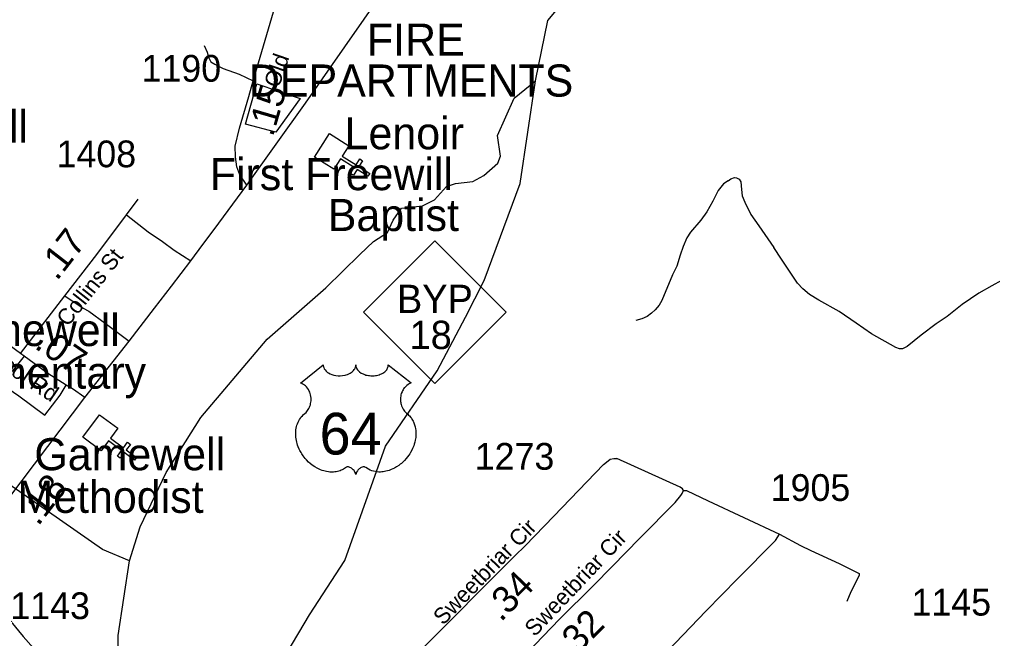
# Model space of a CAD drawing. Extents: x 1159738 to 1321356, y 736314 to 882035.
# Drawn here: x 1230616 to 1235163, y 780200 to 783094 of the extents above; entities that cross this region are included whole.
import ezdxf

# ---------------------------------------------------------------- set-up
doc = ezdxf.new("R2010")
doc.units = 0
for name, color, linetype in [('Exist Boundary Political City Limit New Hole', 7, 'Continuous'), ('Exist Boundary Political Fire Districts Label', 7, 'Continuous'), ('Exist Cultural Church CELL', 7, 'Continuous'), ('Exist Cultural Church Label', 7, 'Continuous'), ('Exist Cultural Educational Facility Elementary Label', 7, 'Continuous'), ('Exist Cultural Educational Facility Middle Label', 7, 'Continuous'), ('Exist Hydrographic Creek Single Shore', 7, 'Continuous'), ('Exist Road Non-System Type 51', 7, 'Continuous'), ('Exist Road Primary NC Shield CELL', 7, 'Continuous'), ('Exist Road Primary NC Shield Number Label', 7, 'Continuous'), ('Exist Road Primary US Mileage Hundredths English Label', 7, 'Continuous'), ('Exist Road Primary US Shield CELL', 7, 'Continuous'), ('Exist Road Primary US Shield Number Label', 7, 'Continuous'), ('Exist Road Primary US UnDivided 4 Lane Attributed', 7, 'Continuous'), ('Exist Road Secondary Mileage Hundredths English Label', 7, 'Continuous'), ('Exist Road Secondary Type 51 Attributed', 7, 'Continuous'), ('Exist Road Secondary Type 51 Label', 7, 'Continuous'), ('Exist Road Secondary Type 51 Number Label', 7, 'Continuous')]:
    doc.layers.add(name, color=color, linetype=linetype)

msp = doc.modelspace()

# ---------------------------------------------------------------- linework, layer by layer
at = {"layer": 'Exist Boundary Political City Limit New Hole'}
for p, q in [((1231673, 782604.8), (1231724.6, 782793)), ((1231724.6, 782793), (1231927.2, 782724.8)), ((1231927.2, 782724.8), (1231813.5, 782567.5)), ((1231813.5, 782567.5), (1231673, 782604.8))]:
    msp.add_line(p, q, dxfattribs=at)
at = {"layer": 'Exist Cultural Church CELL'}
for points in [[(1232154.7, 782503.8), (1232124.5, 782455.6), (1232188.9, 782415), (1232205.9, 782442.1), (1232219.4, 782433.5), (1232202.4, 782406.5), (1232253.2, 782374.4), (1232244.7, 782360.8), (1232193.8, 782392.9), (1232176.8, 782365.8), (1232163.2, 782374.4), (1232180.3, 782401.4), (1232115.9, 782442.1), (1232085.1, 782393.4), (1231995, 782450.2), (1232064.7, 782560.6)], [(1231075.1, 781182.9), (1231041.3, 781137.1), (1231102.4, 781091.7), (1231121.5, 781117.4), (1231134.3, 781107.8), (1231115.2, 781082.2), (1231163.5, 781046.3), (1231153.9, 781033.4), (1231105.7, 781069.3), (1231086.6, 781043.6), (1231073.8, 781053.1), (1231092.8, 781078.8), (1231031.7, 781124.2), (1230997.2, 781078), (1230911.8, 781141.5), (1230989.7, 781246.3)]]:
    msp.add_lwpolyline(points, close=True, dxfattribs=at)
at = {"layer": 'Exist Hydrographic Creek Single Shore'}
for points in [[(1231130.1, 780564), (1231004, 780616.7), (1230431, 781015.6), (1230170, 781257.2), (1229784, 781491.4), (1229646, 781628.8), (1229460.9, 781875.3), (1228960, 782171), (1228749, 782411.5), (1228579.9, 782654.6), (1228420.9, 782959.7), (1228330, 783306.2), (1228218.9, 783515.3), (1228153.9, 783569.1)], [(1233027.1, 782807), (1233085.3, 783089.7), (1233165.3, 783184.8), (1233174.4, 783216.5), (1233175.9, 783304.1), (1233224.1, 783469.7)], [(1231130.1, 780564), (1231179.9, 780722.6), (1231302.1, 780976.3), (1231463.2, 781233.8), (1231773.7, 781600.1), (1232048, 781839.7), (1232206.5, 781995.2), (1232269.8, 782055.6), (1232336.2, 782097.9), (1232361.9, 782155.3), (1232400.8, 782212), (1232498.9, 782222.6), (1232556.3, 782251.3), (1232612.1, 782313.2), (1232654.4, 782326.8), (1232734.4, 782335.8), (1232785.7, 782364.5), (1232852.1, 782421.9), (1232864.1, 782455.2), (1232850.6, 782551.8), (1232927.5, 782725.5), (1233027.1, 782807)], [(1231231, 778728), (1231273.1, 778760), (1231382.1, 779105.8), (1231658.1, 779783), (1231971.8, 780310.3), (1232137, 780564.5), (1232326, 781099), (1232568, 781452), (1232699.7, 781702.3), (1232787.7, 781874.5), (1232956.2, 782327.5), (1233027.1, 782807)], [(1231077.5, 780134.7), (1231077, 780214.8), (1231130.1, 780564)]]:
    msp.add_lwpolyline(points, dxfattribs=at)
at = {"layer": 'Exist Road Non-System Type 51'}
for points in [[(1231479.7, 782972.3), (1231493.5, 782941.2), (1231501.3, 782914.5), (1231510.8, 782896.3), (1231528.9, 782885.1), (1231567.7, 782864.4), (1231642.8, 782837.6), (1231708.3, 782807.4)], [(1233927.7, 782339.6), (1233940.1, 782348.8), (1233958, 782355), (1233967.3, 782354.2), (1233979, 782348), (1233986.7, 782335.6), (1233990.6, 782299), (1233992.9, 782268.7), (1234005.4, 782239.9), (1234034.1, 782181.6), (1234070.7, 782129.5), (1234142, 782028.1)], [(1233927.7, 782339.6), (1233906.7, 782324.8), (1233881.1, 782294.5), (1233871.7, 782275.8), (1233857, 782243.9), (1233828.2, 782194.9), (1233799.5, 782156.1), (1233751.3, 782099.3), (1233735.2, 782072.5), (1233718.1, 782032), (1233704.1, 781991.6), (1233687.8, 781940.3), (1233668.4, 781900.6), (1233617.9, 781780.9), (1233605.5, 781758.8), (1233586.1, 781737), (1233569, 781720.7), (1233548.8, 781705.1), (1233524.7, 781695), (1233496.7, 781687.2)], [(1231116.2, 782181.2), (1231217.2, 782101.4), (1231284.7, 782055.5), (1231339.3, 782015.9), (1231417.3, 781965.8)], [(1235205.4, 781874.3), (1235160.3, 781848.6), (1235099.1, 781813.8), (1235021.4, 781760.9), (1234951.5, 781705.7), (1234900.4, 781671.6), (1234830.4, 781618.7), (1234764.4, 781565.8), (1234742.8, 781555.1), (1234728.1, 781554.4), (1234711, 781559.8), (1234598.3, 781625.1), (1234526.8, 781674.1), (1234446, 781728.5), (1234351.4, 781781.2), (1234307.9, 781808.4), (1234276.8, 781834.1), (1234251.9, 781861.3), (1234177.3, 781974.1), (1234142, 782028.1)], [(1230828, 781802), (1230914.4, 781744.6), (1230939.8, 781729.7), (1231016.8, 781674.9), (1231129.1, 781590.5)], [(1230637.9, 781520.1), (1230582.2, 781450.6), (1230558.4, 781423.1), (1230551.1, 781393), (1230554.8, 781381.1), (1230563, 781369.2), (1230613.3, 781334.4), (1230734.8, 781244.8), (1230806.1, 781337.2), (1230834.4, 781383.8)], [(1233718.7, 780892.5), (1233733.6, 780892.5), (1233835.2, 780843.8), (1234168.3, 780687.9), (1234266.5, 780635.1), (1234313.9, 780611.4), (1234447.3, 780551.7), (1234540.1, 780505), (1234540.7, 780495.5), (1234501.5, 780418.2), (1234481.8, 780373.8)]]:
    msp.add_lwpolyline(points, dxfattribs=at)
at = {"layer": 'Exist Road Primary NC Shield CELL'}
msp.add_lwpolyline([(1232223.8, 781725.7), (1232556.8, 782058.7), (1232889.8, 781725.7), (1232556.8, 781392.7)], close=True, dxfattribs=at)
at = {"layer": 'Exist Road Primary US Shield CELL'}
msp.add_lwpolyline([(1232035.6, 781479.1), (1232035.9, 781474.7), (1232037, 781469.5), (1232037.8, 781466.8), (1232040.3, 781461.6), (1232044.3, 781455.5), (1232049.9, 781449.6), (1232056.2, 781444.4), (1232060.5, 781441.6), (1232067.7, 781437.7), (1232076, 781434.2), (1232085.1, 781431.6), (1232094.5, 781429.7), (1232104.7, 781428.6), (1232114.8, 781428.4), (1232125.7, 781429.2), (1232137.8, 781431.5), (1232143.4, 781433), (1232149.6, 781435.1), (1232155.4, 781437.5), (1232161.7, 781440.9), (1232166.8, 781444.2), (1232170.8, 781447.1), (1232176.4, 781452.5), (1232180.9, 781458), (1232182.8, 781461.2), (1232184.4, 781464.2), (1232186.7, 781470.6), (1232187.3, 781473.4), (1232187.7, 781479.3), (1232188.1, 781474.4), (1232188.6, 781471.3), (1232189.4, 781468.3), (1232190.7, 781465.1), (1232192.9, 781460.6), (1232195.4, 781456.8), (1232200.2, 781451.2), (1232203.1, 781448.4), (1232205.8, 781446.2), (1232213.1, 781441.3), (1232221.5, 781437), (1232225.6, 781435.2), (1232229.9, 781433.7), (1232235.3, 781432), (1232240.9, 781430.7), (1232246.4, 781429.8), (1232252.1, 781429), (1232257.8, 781428.5), (1232262.5, 781428.4), (1232268.3, 781428.5), (1232273.7, 781428.8), (1232279.1, 781429.4), (1232285.1, 781430.4), (1232290, 781431.5), (1232296.4, 781433.2), (1232302.1, 781435.2), (1232307.2, 781437.4), (1232313.8, 781440.9), (1232319.2, 781444.2), (1232323.1, 781447.4), (1232327.7, 781451.6), (1232332.1, 781456.7), (1232334.7, 781460.4), (1232336.5, 781464.3), (1232338.2, 781468.3), (1232339.2, 781472.5), (1232339.7, 781476.3), (1232339.8, 781479.4), (1232446.1, 781394.8), (1232443.6, 781393.8), (1232437.8, 781391), (1232433.2, 781388.3), (1232425.9, 781383.1), (1232422.8, 781380.3), (1232419.6, 781377.3), (1232416.8, 781374.2), (1232414.2, 781371.3), (1232411.1, 781367), (1232408.4, 781362.7), (1232405.7, 781358), (1232403.7, 781353.9), (1232400.4, 781345.4), (1232398.9, 781340), (1232397.9, 781335.4), (1232396.6, 781325.9), (1232396.3, 781321.4), (1232396.3, 781316.9), (1232396.5, 781312.2), (1232397, 781307.7), (1232397.8, 781303), (1232398.6, 781298.8), (1232399.9, 781293.8), (1232401.8, 781287.9), (1232404.1, 781282.1), (1232408.9, 781272.9), (1232415.2, 781263.5), (1232419.6, 781258.2), (1232424, 781253.7), (1232430.6, 781248.2), (1232434.1, 781245), (1232438.2, 781240.9), (1232444.9, 781233.2), (1232447.6, 781229.6), (1232450.3, 781225.5), (1232452.8, 781221.3), (1232455.3, 781216.8), (1232457.3, 781212.8), (1232461.1, 781203.7), (1232463.8, 781194.8), (1232465.1, 781190.2), (1232467, 781179.8), (1232467.8, 781174.6), (1232468.6, 781164.5), (1232468.6, 781152.1), (1232467.7, 781140.5), (1232465.5, 781126.8), (1232463.7, 781118.7), (1232460.9, 781109.2), (1232458.2, 781101), (1232453.3, 781088.8), (1232449, 781080.1), (1232443.4, 781069.8), (1232439.6, 781063.5), (1232435.1, 781056.9), (1232429.6, 781049.2), (1232423, 781041.1), (1232415.2, 781032.4), (1232408.8, 781026.1), (1232400.6, 781018.7), (1232395.5, 781014.6), (1232388.4, 781009.2), (1232378.6, 781002.6), (1232368.9, 780997), (1232360.7, 780992.8), (1232353.4, 780989.7), (1232344, 780986.1), (1232328.3, 780981.8), (1232322.6, 780980.6), (1232315.8, 780979.6), (1232309.5, 780978.9), (1232303.3, 780978.6), (1232295.1, 780978.6), (1232286.8, 780979.2), (1232279.1, 780980.3), (1232271, 780982), (1232262.5, 780984.5), (1232254.8, 780987.5), (1232247, 780991.4), (1232233.9, 780999.7), (1232230.1, 781001.7), (1232227.9, 781002.2), (1232222.8, 781002.5), (1232218.1, 781001.5), (1232213.2, 780999.5), (1232210.2, 780998), (1232206.3, 780995.4), (1232203.3, 780993), (1232199.7, 780989.6), (1232197.1, 780986.7), (1232195.2, 780984.4), (1232191.5, 780978.6), (1232190.2, 780975.8), (1232188.8, 780972.2), (1232187.6, 780967), (1232185.9, 780973.6), (1232184, 780978), (1232181.7, 780981.8), (1232179.4, 780985.1), (1232175.7, 780989.4), (1232172.3, 780992.6), (1232168.3, 780995.8), (1232164.1, 780998.4), (1232160.6, 781000.2), (1232157.5, 781001.4), (1232153.7, 781002.3), (1232150.5, 781002.6), (1232148, 781002.5), (1232144.4, 781001.7), (1232139.6, 780998.2), (1232135.1, 780995.1), (1232130.1, 780992), (1232124.2, 780988.9), (1232119.9, 780986.9), (1232114.7, 780984.8), (1232108.7, 780982.8), (1232102.2, 780981.1), (1232095.5, 780979.8), (1232089.6, 780978.9), (1232083.2, 780978.3), (1232077.5, 780978.1), (1232071.5, 780978.2), (1232066, 780978.6), (1232059.5, 780979.2), (1232051.5, 780980.4), (1232044.8, 780981.9), (1232037.8, 780983.8), (1232030.6, 780986), (1232022.8, 780989), (1232013.2, 780993.2), (1232006.5, 780996.7), (1231995.9, 781002.7), (1231983.4, 781011.3), (1231974, 781018.9), (1231967.2, 781025.2), (1231957.1, 781035.5), (1231951.1, 781042.2), (1231941.8, 781054.2), (1231935.8, 781063), (1231932, 781069.4), (1231926.3, 781079.7), (1231923.2, 781086.1), (1231919.2, 781095.6), (1231916, 781104.2), (1231913.4, 781112.3), (1231912, 781117.5), (1231910, 781126.6), (1231908.8, 781133.1), (1231907.6, 781142), (1231906.9, 781151.3), (1231906.8, 781159.9), (1231907, 781167.1), (1231907.8, 781175.4), (1231909.2, 781184.3), (1231910.9, 781191.9), (1231912.5, 781197.4), (1231914.7, 781204), (1231917.7, 781211.4), (1231921.2, 781218.4), (1231924.6, 781224.2), (1231928.8, 781230.5), (1231932.9, 781235.9), (1231938.4, 781241.8), (1231944, 781247.2), (1231949.2, 781251.4), (1231955.3, 781257.4), (1231958.5, 781261), (1231962.4, 781266.1), (1231965.5, 781270.8), (1231967.9, 781275), (1231971.2, 781281.3), (1231973.1, 781285.9), (1231975.6, 781293.1), (1231976.8, 781298.1), (1231978, 781304.6), (1231978.8, 781310.6), (1231979.2, 781318.2), (1231979, 781324.5), (1231978.2, 781331.9), (1231976.8, 781338.9), (1231975.1, 781345.1), (1231972.5, 781352.1), (1231970.1, 781357.2), (1231966, 781364.2), (1231961.5, 781370.7), (1231956.8, 781376), (1231952.1, 781380.7), (1231947.6, 781384.2), (1231943.3, 781387.3), (1231937.9, 781390.5), (1231932.6, 781393.1), (1231929.4, 781394.4)], close=True, dxfattribs=at)
at = {"layer": 'Exist Road Primary US UnDivided 4 Lane Attributed'}
msp.add_line((1230351.3, 780572.6), (1230920.9, 781326.3), dxfattribs=at)
for points in [[(1231678.7, 782318.7), (1231952.6, 782702.1), (1232136.8, 782965.3), (1232317.7, 783225.5), (1232430, 783388.8), (1232566.6, 783585.6), (1232901.9, 784066), (1233119.1, 784380.8), (1233169.8, 784453.7), (1233287.4, 784623.3), (1233465.4, 784879.9), (1233574.3, 785037.2), (1233671.4, 785177.6), (1233797.6, 785360.9)], [(1230920.9, 781326.3), (1231129.1, 781590.5), (1231247, 781744), (1231326, 781847.4), (1231417.3, 781965.8), (1231473, 782042.6), (1231526.5, 782112.5), (1231678.7, 782318.7)]]:
    msp.add_lwpolyline(points, dxfattribs=at)
at = {"layer": 'Exist Road Secondary Type 51 Attributed'}
for points in [[(1231678.7, 782318.7), (1231645.6, 782367), (1231632.2, 782404.7), (1231625.2, 782452.5), (1231624.6, 782501.2), (1231644.9, 782585.3), (1231687.3, 782734.3), (1231708.3, 782807.4), (1231733.8, 782891.7), (1231803, 783128.8)], [(1230621, 781531.9), (1230828, 781802), (1230977.2, 781995.2), (1231116.2, 782181.2), (1231170.7, 782253.7)], [(1230621, 781531.9), (1230478.2, 781636.3), (1230187.4, 781830.7), (1230115.3, 781870.3), (1230055, 781898.8)], [(1230920.9, 781326.3), (1230863.3, 781367), (1230834.4, 781383.8), (1230748.2, 781439.8), (1230637.9, 781520.1), (1230621, 781531.9)], [(1232395.8, 780021.9), (1232414, 780061), (1232425.1, 780078.3), (1232485.1, 780139.1), (1232931, 780586.7), (1232978.8, 780633.2), (1233113.5, 780772.7), (1233346.1, 781014), (1233359, 781024.4), (1233376.8, 781038.6), (1233393.6, 781042.5), (1233408.3, 781041.7)], [(1233718.7, 780892.5), (1233714.4, 780900.3), (1233703.5, 780908), (1233408.3, 781041.7)], [(1233299, 780448.4), (1233385.7, 780536.2), (1233515.9, 780669.5), (1233680, 780836.8), (1233707.2, 780868.4), (1233713.1, 780878.9), (1233718.7, 780892.5)], [(1233167.7, 779476.6), (1233179.7, 779679.9), (1233327.9, 779832.3), (1233518.5, 780016.7), (1233680.2, 780179.1), (1233824.4, 780330.1), (1233972, 780480), (1234148.7, 780659), (1234168.3, 780687.9)], [(1230351.3, 780572.6), (1230443.9, 780447.7), (1230575.6, 780280.1), (1230632.9, 780209.2), (1230681.3, 780155.5), (1230727, 780108.9), (1230775.6, 780062.3), (1230841, 780010.3), (1230863.9, 779995.6), (1230950.1, 779949.9), (1231044.3, 779908.1)], [(1232395.8, 780021.9), (1232619.9, 779999.4), (1232834, 779983.3), (1232987.5, 780132.6), (1233140.3, 780290.8), (1233299, 780448.4)]]:
    msp.add_lwpolyline(points, dxfattribs=at)

# ---------------------------------------------------------------- texts
at = {"layer": 'Exist Boundary Political Fire Districts Label'}
for s, p in [('FIRE', (1232239.8, 782924.4)), ('DEPARTMENTS', (1231688.4, 782733.4))]:
    msp.add_text(s, height=150, dxfattribs=at).set_placement(p)
at = {"layer": 'Exist Cultural Church Label'}
for s, p in [('Lenoir', (1232135.6, 782487)), ('First Freewill', (1231505.4, 782296)), ('Baptist', (1232056.8, 782105)), ('Gamewell', (1230685.6, 780986.8)), ('Methodist', (1230606.8, 780787.6))]:
    msp.add_text(s, height=150, dxfattribs=at).set_placement(p)
at = {"layer": 'Exist Cultural Educational Facility Elementary Label'}
for s, p in [('Gamewell', (1230192.9, 781567.3)), ('Elementary', (1230192.9, 781368.1))]:
    msp.add_text(s, height=150, dxfattribs=at).set_placement(p)
at = {"layer": 'Exist Cultural Educational Facility Middle Label'}
msp.add_text('Gamewell', height=150, dxfattribs=at).set_placement((1229764.1, 782518.7))
at = {"layer": 'Exist Road Primary NC Shield Number Label'}
for s, p in [('BYP', (1232380.1, 781721.4)), ('18', (1232439.2, 781553.3))]:
    msp.add_text(s, height=132.5, dxfattribs=at).set_placement(p)
at = {"layer": 'Exist Road Primary US Mileage Hundredths English Label'}
msp.add_text('.18', height=125, rotation=52.6013, dxfattribs=at).set_placement((1230703.4, 780722))
at = {"layer": 'Exist Road Primary US Shield Number Label'}
msp.add_text('64', height=195, dxfattribs=at).set_placement((1232018.5, 781060.3))
at = {"layer": 'Exist Road Secondary Mileage Hundredths English Label'}
for s, rotation, p in [('.15', 73.7317, (1231800.1, 782541.5)), ('.17', 52.2977, (1230791.1, 781868.5)), ('.07', 325.4338, (1230681.4, 781560.3)), ('.34', 45.5339, (1232866.1, 780274.5)), ('.32', 45.0223, (1233193.9, 780095.2))]:
    msp.add_text(s, height=125, rotation=rotation, dxfattribs=at).set_placement(p)
at = {"layer": 'Exist Road Secondary Type 51 Label'}
for s, rotation, p in [('Old', 70.9641, (1231827.5, 782770)), ('Collins St', 51.5301, (1230841.7, 781654)), ('Gamewell School Rd', 325.9745, (1229989.1, 781826.7)), ('Sweetbriar Cir', 45.8715, (1232595.9, 780259)), ('Sweetbriar Cir', 46.6495, (1233023.8, 780205.1))]:
    msp.add_text(s, height=75, rotation=rotation, dxfattribs=at).set_placement(p)
at = {"layer": 'Exist Road Secondary Type 51 Number Label'}
for s, p in [('1190', (1231186.5, 782803)), ('1408', (1230789.3, 782403)), ('1273', (1232743.6, 780989.3)), ('1905', (1234126.8, 780843.4)), ('1145', (1234784.8, 780307.6)), ('1143', (1230573.5, 780291.2))]:
    msp.add_text(s, height=125, dxfattribs=at).set_placement(p)

doc.saveas('drawing.dxf')
